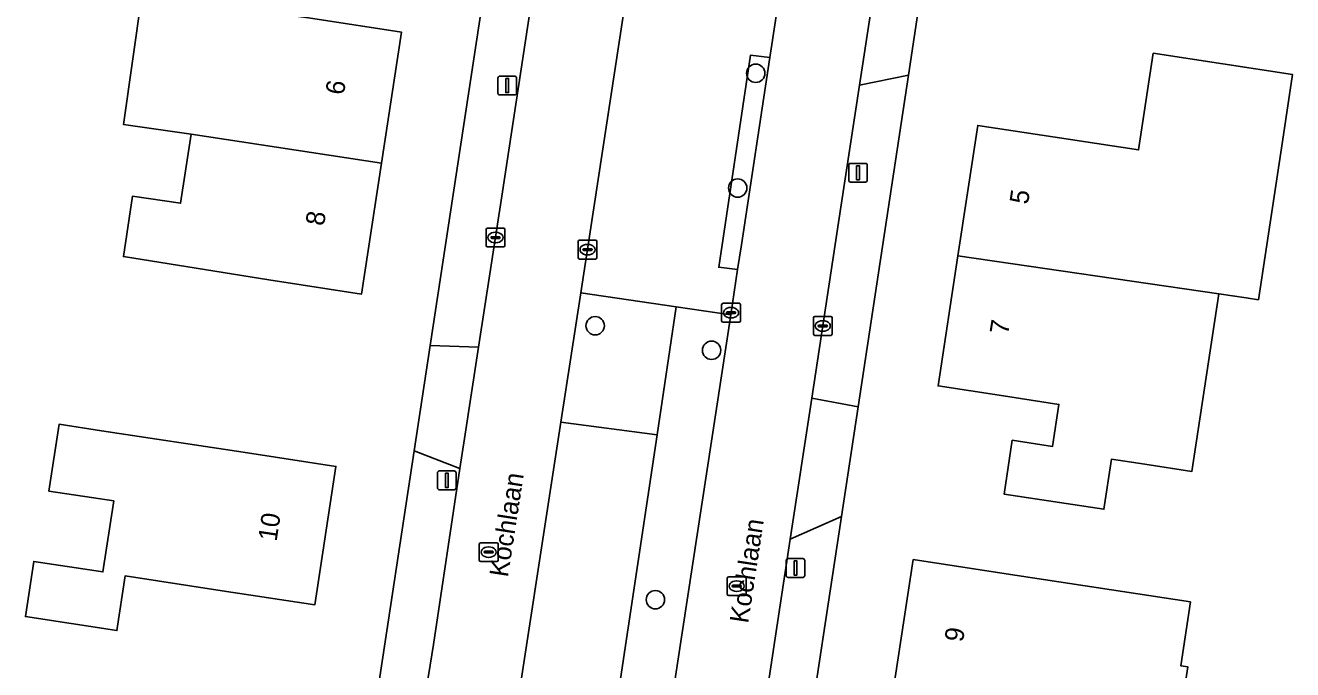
# Model space of a CAD drawing. Extents: x 161483 to 162250, y 379484 to 380833.
# Drawn here: x 161878.7 to 161946.2, y 380448.4 to 380482.6 of the extents above; entities that cross this region are included whole.
import ezdxf

# ---------------------------------------------------------------- set-up
doc = ezdxf.new("R2010")
doc.units = 0
for name, color, linetype in [('IMGEO_Boom', 7, 'Continuous'), ('IMGEO_Erf', 7, 'Continuous'), ('IMGEO_Groenvoorziening', 7, 'Continuous'), ('IMGEO_Kolk', 7, 'Continuous'), ('IMGEO_Lichtmast', 7, 'Continuous'), ('IMGEO_Openbare_ruimte_label', 7, 'Continuous'), ('IMGEO_Pand', 7, 'Continuous'), ('IMGEO_Pand_nummerreeks', 7, 'Continuous'), ('IMGEO_Rijbaan_lokaal_open', 7, 'Continuous'), ('IMGEO_Rioolput', 7, 'Continuous'), ('IMGEO_Voetpad_open', 7, 'Continuous')]:
    doc.layers.add(name, color=color, linetype=linetype)

msp = doc.modelspace()

# ---------------------------------------------------------------- linework, layer by layer
at = {"layer": 'IMGEO_Boom'}
for centre in [(161917.601, 380480.089), (161916.638, 380473.989), (161909.055, 380466.663), (161915.247, 380465.358), (161912.261, 380452.096)]:
    msp.add_circle(centre, 0.489, dxfattribs=at)
at = {"layer": 'IMGEO_Erf'}
for points in [[(161893.668, 380422.201), (161896.865, 380443.194), (161897.419, 380446.831), (161899.426, 380460.006), (161900.279, 380465.607), (161903.137, 380484.376), (161903.92, 380489.515), (161904.9, 380495.947)], [(161927.815, 380494.701), (161927.546, 380491.983), (161926.64, 380486.015), (161925.725, 380479.996), (161923.046, 380462.355), (161922.159, 380456.515), (161920.124, 380443.114), (161919.599, 380439.661), (161916.152, 380416.963)]]:
    msp.add_lwpolyline(points, dxfattribs=at)
for points in [[(161887.553, 380476.857), (161883.953, 380477.369), (161884.931, 380484.242), (161885.953, 380484.097), (161893.801, 380483.03), (161898.744, 380482.278), (161897.685, 380475.315), (161896.626, 380468.349), (161891.683, 380469.101), (161883.954, 380470.346), (161884.443, 380473.564), (161886.993, 380473.176)], [(161944.345, 380468.045), (161943.694, 380468.144), (161942.247, 380468.364), (161940.81, 380458.921), (161938.309, 380459.302), (161936.533, 380459.572), (161936.128, 380456.909), (161930.812, 380457.717), (161931.247, 380460.578), (161933.395, 380460.251), (161933.735, 380462.485), (161930.789, 380462.934), (161927.299, 380463.465), (161928.353, 380470.39), (161929.408, 380477.315), (161934.352, 380476.562), (161937.97, 380476.011), (161938.754, 380481.152), (161946.168, 380480.022), (161945.625, 380476.454)], [(161879.181, 380454.13), (161882.864, 380453.571), (161883.438, 380457.35), (161882.251, 380457.531), (161879.988, 380457.875), (161880.528, 380461.428), (161882.791, 380461.084), (161890.319, 380459.94), (161895.262, 380459.188), (161894.143, 380451.825), (161889.2, 380452.576), (161884.046, 380453.36), (161883.605, 380450.458), (161878.735, 380451.198)], [(161940.212, 380448.585), (161940.588, 380448.528), (161939.632, 380442.245), (161932.069, 380443.396), (161932.43, 380445.769), (161929.811, 380446.167), (161924.867, 380446.92), (161925.98, 380454.228), (161930.924, 380453.475), (161938.516, 380452.319), (161940.729, 380451.982)]]:
    msp.add_lwpolyline(points, close=True, dxfattribs=at)
at = {"layer": 'IMGEO_Groenvoorziening'}
for points in [[(161915.634, 380469.779), (161917.32, 380481.052), (161918.352, 380480.926), (161919.219, 380486.625), (161911.251, 380487.786), (161908.297, 380468.414), (161913.37, 380467.67), (161916.269, 380467.244), (161916.636, 380469.648)], [(161916.636, 380469.648), (161916.839, 380470.975), (161918.352, 380480.926), (161917.32, 380481.052), (161915.634, 380469.779)], [(161912.348, 380460.87), (161913.37, 380467.67), (161908.297, 380468.414), (161907.235, 380461.539)], [(161908.667, 380417.626), (161909.61, 380423.559), (161913.458, 380448.83), (161916.269, 380467.244), (161913.37, 380467.67), (161912.348, 380460.87), (161908.746, 380436.913), (161905.92, 380418.115)], [(161908.746, 380436.913), (161912.348, 380460.87), (161907.235, 380461.539), (161904.441, 380443.444), (161903.567, 380437.693)]]:
    msp.add_lwpolyline(points, close=True, dxfattribs=at)
at = {"layer": 'IMGEO_Kolk'}
for p, q in [((161903.327, 380471.855), (161904.179, 380471.855)), ((161903.252, 380470.929), (161903.252, 380471.781)), ((161903.511, 380471.349), (161903.511, 380471.361)), ((161903.949, 380471.312), (161903.551, 380471.312)), ((161903.554, 380471.398), (161903.952, 380471.398)), ((161903.74, 380471.635), (161903.765, 380471.635)), ((161903.995, 380471.361), (161903.995, 380471.349)), ((161904.253, 380471.781), (161904.253, 380470.929)), ((161908.223, 380471.212), (161909.075, 380471.212)), ((161904.179, 380470.855), (161903.327, 380470.855)), ((161903.763, 380471.075), (161903.738, 380471.075)), ((161908.148, 380470.286), (161908.148, 380471.138)), ((161908.407, 380470.706), (161908.407, 380470.718)), ((161908.845, 380470.669), (161908.447, 380470.669)), ((161908.45, 380470.755), (161908.848, 380470.755)), ((161908.636, 380470.992), (161908.661, 380470.992)), ((161908.891, 380470.718), (161908.891, 380470.706)), ((161909.149, 380471.138), (161909.149, 380470.286)), ((161909.075, 380470.212), (161908.223, 380470.212)), ((161908.659, 380470.432), (161908.634, 380470.432)), ((161915.785, 380466.931), (161915.785, 380467.783)), ((161915.86, 380467.857), (161916.712, 380467.857)), ((161916.786, 380467.783), (161916.786, 380466.931)), ((161916.044, 380467.351), (161916.044, 380467.363)), ((161916.482, 380467.314), (161916.084, 380467.314)), ((161916.087, 380467.4), (161916.485, 380467.4)), ((161916.273, 380467.637), (161916.298, 380467.637)), ((161916.528, 380467.363), (161916.528, 380467.351)), ((161920.741, 380467.154), (161921.593, 380467.154)), ((161916.712, 380466.857), (161915.86, 380466.857)), ((161916.296, 380467.077), (161916.271, 380467.077)), ((161920.666, 380466.228), (161920.666, 380467.08)), ((161920.925, 380466.648), (161920.925, 380466.66)), ((161921.363, 380466.611), (161920.965, 380466.611)), ((161920.968, 380466.697), (161921.366, 380466.697)), ((161921.154, 380466.934), (161921.179, 380466.934)), ((161921.409, 380466.66), (161921.409, 380466.648)), ((161921.667, 380467.08), (161921.667, 380466.228)), ((161921.593, 380466.154), (161920.741, 380466.154)), ((161921.177, 380466.374), (161921.152, 380466.374))]:
    msp.add_line(p, q, dxfattribs=at)
for points in [[(161903.327, 380471.855), (161904.179, 380471.855)], [(161903.252, 380470.929), (161903.252, 380471.781)], [(161904.253, 380471.781), (161904.253, 380470.929)], [(161908.223, 380471.212), (161909.075, 380471.212)], [(161904.179, 380470.855), (161903.327, 380470.855)], [(161908.148, 380470.286), (161908.148, 380471.138)], [(161909.149, 380471.138), (161909.149, 380470.286)], [(161909.075, 380470.212), (161908.223, 380470.212)], [(161915.785, 380466.931), (161915.785, 380467.783)], [(161915.86, 380467.857), (161916.712, 380467.857)], [(161916.786, 380467.783), (161916.786, 380466.931)], [(161920.741, 380467.154), (161921.593, 380467.154)], [(161916.712, 380466.857), (161915.86, 380466.857)], [(161920.666, 380466.228), (161920.666, 380467.08)], [(161921.667, 380467.08), (161921.667, 380466.228)], [(161921.593, 380466.154), (161920.741, 380466.154)]]:
    msp.add_lwpolyline(points, dxfattribs=at)
for centre, radius, start, end in [((161903.329, 380471.779), 0.0765, 91.55205, 178.44795), ((161903.329, 380471.779), 0.0765, 91.55205, 178.44795), ((161904.177, 380471.779), 0.0765, 1.55205, 88.44795), ((161904.177, 380471.779), 0.0765, 1.55205, 88.44795), ((161903.551, 380471.358), 0.0403, 85.87752, 175.75265), ((161903.548, 380471.348), 0.0366, 178.93798, 274.71019), ((161903.952, 380471.355), 0.043, 264.86636, 352.45326), ((161903.956, 380471.36), 0.0386, 1.73085, 96.63898), ((161908.225, 380471.136), 0.0765, 91.55205, 178.44795), ((161908.225, 380471.136), 0.0765, 91.55205, 178.44795), ((161909.073, 380471.136), 0.0765, 1.55205, 88.44795), ((161909.073, 380471.136), 0.0765, 1.55205, 88.44795), ((161903.329, 380470.931), 0.0765, 181.55205, 268.44795), ((161903.329, 380470.931), 0.0765, 181.55205, 268.44795), ((161904.177, 380470.931), 0.0765, 271.55205, 358.44795), ((161904.177, 380470.931), 0.0765, 271.55205, 358.44795), ((161908.447, 380470.715), 0.0403, 85.87752, 175.75265), ((161908.444, 380470.705), 0.0366, 178.93798, 274.71019), ((161908.848, 380470.712), 0.043, 264.86636, 352.45326), ((161908.852, 380470.717), 0.0386, 1.73085, 96.63898), ((161908.225, 380470.288), 0.0765, 181.55205, 268.44795), ((161908.225, 380470.288), 0.0765, 181.55205, 268.44795), ((161909.073, 380470.288), 0.0765, 271.55205, 358.44795), ((161909.073, 380470.288), 0.0765, 271.55205, 358.44795), ((161915.862, 380467.781), 0.0765, 91.55205, 178.44795), ((161915.862, 380467.781), 0.0765, 91.55205, 178.44795), ((161916.71, 380467.781), 0.0765, 1.55205, 88.44795), ((161916.71, 380467.781), 0.0765, 1.55205, 88.44795), ((161916.084, 380467.36), 0.0403, 85.87752, 175.75265), ((161916.081, 380467.35), 0.0366, 178.93798, 274.71019), ((161916.485, 380467.357), 0.043, 264.86636, 352.45326), ((161916.489, 380467.362), 0.0386, 1.73085, 96.63898), ((161920.743, 380467.078), 0.0765, 91.55205, 178.44795), ((161920.743, 380467.078), 0.0765, 91.55205, 178.44795), ((161921.591, 380467.078), 0.0765, 1.55205, 88.44795), ((161921.591, 380467.078), 0.0765, 1.55205, 88.44795), ((161915.862, 380466.933), 0.0765, 181.55205, 268.44795), ((161915.862, 380466.933), 0.0765, 181.55205, 268.44795), ((161916.71, 380466.933), 0.0765, 271.55205, 358.44795), ((161916.71, 380466.933), 0.0765, 271.55205, 358.44795), ((161920.965, 380466.657), 0.0403, 85.87752, 175.75265), ((161920.962, 380466.647), 0.0366, 178.93798, 274.71019), ((161921.366, 380466.654), 0.043, 264.86636, 352.45326), ((161921.37, 380466.659), 0.0386, 1.73085, 96.63898), ((161920.743, 380466.23), 0.0765, 181.55205, 268.44795), ((161920.743, 380466.23), 0.0765, 181.55205, 268.44795), ((161921.591, 380466.23), 0.0765, 271.55205, 358.44795), ((161921.591, 380466.23), 0.0765, 271.55205, 358.44795)]:
    msp.add_arc(centre, radius, start, end, dxfattribs=at)
for centre, major_axis, ratio, start_param, end_param in [((161903.739, 380471.355), (-0.387, 0.002), 0.722429, 4.712389, 7.853982), ((161903.764, 380471.355), (-0.39, 0.002), 0.717154, 1.570796, 4.712389), ((161908.635, 380470.712), (-0.387, 0.002), 0.722429, 4.712389, 7.853982), ((161908.66, 380470.712), (-0.39, 0.002), 0.717154, 1.570796, 4.712389), ((161916.272, 380467.357), (-0.387, 0.002), 0.722429, 4.712389, 7.853982), ((161916.297, 380467.357), (-0.39, 0.002), 0.717154, 1.570796, 4.712389), ((161921.153, 380466.654), (-0.387, 0.002), 0.722429, 4.712389, 7.853982), ((161921.178, 380466.654), (-0.39, 0.002), 0.717154, 1.570796, 4.712389)]:
    msp.add_ellipse(centre, major_axis=major_axis, ratio=ratio, start_param=start_param, end_param=end_param, dxfattribs=at)
at = {"layer": 'IMGEO_Lichtmast'}
for p, q in [((161903.981, 380479.938), (161904.771, 380479.938)), ((161904.771, 380479.938), (161903.981, 380479.938)), ((161903.881, 380479.038), (161903.881, 380479.838)), ((161903.881, 380479.838), (161903.881, 380479.038)), ((161904.871, 380479.838), (161904.871, 380479.038)), ((161904.871, 380479.038), (161904.871, 380479.838)), ((161904.771, 380478.938), (161903.981, 380478.938)), ((161903.981, 380478.938), (161904.771, 380478.938)), ((161922.545, 380474.401), (161922.545, 380475.201)), ((161922.545, 380475.201), (161922.545, 380474.401)), ((161922.645, 380475.301), (161923.435, 380475.301)), ((161923.435, 380475.301), (161922.645, 380475.301)), ((161923.535, 380475.201), (161923.535, 380474.401)), ((161923.535, 380474.401), (161923.535, 380475.201)), ((161923.435, 380474.301), (161922.645, 380474.301)), ((161922.645, 380474.301), (161923.435, 380474.301)), ((161900.666, 380458.045), (161900.666, 380458.845)), ((161900.666, 380458.845), (161900.666, 380458.045)), ((161900.766, 380458.945), (161901.556, 380458.945)), ((161901.556, 380458.945), (161900.766, 380458.945)), ((161901.656, 380458.845), (161901.656, 380458.045)), ((161901.656, 380458.045), (161901.656, 380458.845)), ((161901.556, 380457.945), (161900.766, 380457.945)), ((161900.766, 380457.945), (161901.556, 380457.945)), ((161919.216, 380453.383), (161919.216, 380454.183)), ((161919.216, 380454.183), (161919.216, 380453.383)), ((161919.316, 380454.283), (161920.106, 380454.283)), ((161920.106, 380454.283), (161919.316, 380454.283)), ((161920.206, 380454.183), (161920.206, 380453.383)), ((161920.206, 380453.383), (161920.206, 380454.183)), ((161920.106, 380453.283), (161919.316, 380453.283)), ((161919.316, 380453.283), (161920.106, 380453.283))]:
    msp.add_line(p, q, dxfattribs=at)
for points in [[(161904.301, 380479.813), (161904.451, 380479.813), (161904.451, 380479.063), (161904.301, 380479.063), (161904.301, 380479.813)], [(161922.965, 380475.176), (161923.115, 380475.176), (161923.115, 380474.426), (161922.965, 380474.426), (161922.965, 380475.176)], [(161901.086, 380458.82), (161901.236, 380458.82), (161901.236, 380458.07), (161901.086, 380458.07), (161901.086, 380458.82)], [(161919.636, 380454.158), (161919.786, 380454.158), (161919.786, 380453.408), (161919.636, 380453.408), (161919.636, 380454.158)]]:
    msp.add_lwpolyline(points, dxfattribs=at)
for centre, start, end in [((161903.981, 380479.838), 90, 180), ((161903.981, 380479.838), 90, 180), ((161904.771, 380479.838), 0, 90), ((161904.771, 380479.838), 360, 90), ((161903.981, 380479.038), 180, 270), ((161903.981, 380479.038), 180, 270), ((161904.771, 380479.038), 270, 0), ((161904.771, 380479.038), 270, 0), ((161922.645, 380475.201), 90, 180), ((161922.645, 380475.201), 90, 180), ((161923.435, 380475.201), 0, 90), ((161923.435, 380475.201), 360, 90), ((161922.645, 380474.401), 180, 270), ((161922.645, 380474.401), 180, 270), ((161923.435, 380474.401), 270, 0), ((161923.435, 380474.401), 270, 0), ((161900.766, 380458.845), 90, 180), ((161900.766, 380458.845), 90, 180), ((161901.556, 380458.845), 0, 90), ((161901.556, 380458.845), 360, 90), ((161900.766, 380458.045), 180, 270), ((161900.766, 380458.045), 180, 270), ((161901.556, 380458.045), 270, 0), ((161901.556, 380458.045), 270, 0), ((161919.316, 380454.183), 90, 180), ((161919.316, 380454.183), 90, 180), ((161920.106, 380454.183), 0, 90), ((161920.106, 380454.183), 360, 90), ((161919.316, 380453.383), 180, 270), ((161919.316, 380453.383), 180, 270), ((161920.106, 380453.383), 270, 0), ((161920.106, 380453.383), 270, 0)]:
    msp.add_arc(centre, 0.1, start, end, dxfattribs=at)
at = {"layer": 'IMGEO_Pand'}
for points in [[(161897.685, 380475.315), (161898.744, 380482.278), (161893.801, 380483.03), (161885.953, 380484.097), (161884.931, 380484.242), (161883.953, 380477.369), (161887.553, 380476.857)], [(161945.625, 380476.454), (161946.168, 380480.022), (161938.754, 380481.152), (161937.97, 380476.011), (161934.352, 380476.562), (161929.408, 380477.315), (161928.353, 380470.39), (161942.247, 380468.364), (161943.694, 380468.144), (161944.345, 380468.045)], [(161897.685, 380475.315), (161887.553, 380476.857), (161886.993, 380473.176), (161884.443, 380473.564), (161883.954, 380470.346), (161891.683, 380469.101), (161896.626, 380468.349)], [(161942.247, 380468.364), (161928.353, 380470.39), (161927.299, 380463.465), (161930.789, 380462.934), (161933.735, 380462.485), (161933.395, 380460.251), (161931.247, 380460.578), (161930.812, 380457.717), (161936.128, 380456.909), (161936.533, 380459.572), (161938.309, 380459.302), (161940.81, 380458.921)], [(161895.262, 380459.188), (161890.319, 380459.94), (161882.791, 380461.084), (161880.528, 380461.428), (161879.988, 380457.875), (161882.251, 380457.531), (161883.438, 380457.35), (161882.864, 380453.571), (161879.181, 380454.13), (161878.735, 380451.198), (161883.605, 380450.458), (161884.046, 380453.36), (161889.2, 380452.576), (161894.143, 380451.825)], [(161939.632, 380442.245), (161940.588, 380448.528), (161940.212, 380448.585), (161940.729, 380451.982), (161938.516, 380452.319), (161930.924, 380453.475), (161925.98, 380454.228), (161924.867, 380446.92), (161929.811, 380446.167), (161932.43, 380445.769), (161932.069, 380443.396)]]:
    msp.add_lwpolyline(points, close=True, dxfattribs=at)
at = {"layer": 'IMGEO_Rijbaan_lokaal_open'}
for points in [[(161907.66, 380496.406), (161907.349, 380494.99), (161906.714, 380490.728), (161905.587, 380483.336), (161904.129, 380473.778), (161902.851, 380465.53), (161902.098, 380460.673), (161901.858, 380459.079), (161900.447, 380449.706), (161899.998, 380446.856), (161899.34, 380442.677), (161898.386, 380436.621), (161896.517, 380424.014), (161896.34, 380422.706), (161896.176, 380421.7), (161896.125, 380421.511), (161895.846, 380420.471)], [(161907.235, 380461.539), (161908.297, 380468.414), (161911.251, 380487.786), (161911.595, 380490.039), (161912.237, 380494.134)], [(161919.434, 380455.31), (161920.58, 380462.821), (161922.128, 380472.962), (161923.124, 380479.46), (161924.297, 380487.105), (161924.459, 380488.164), (161925.228, 380493.427)], [(161920.218, 380493.077), (161920.146, 380492.723), (161919.219, 380486.625), (161918.352, 380480.926), (161916.839, 380470.975), (161916.636, 380469.648), (161916.269, 380467.244), (161913.458, 380448.83), (161909.61, 380423.559), (161908.667, 380417.626)], [(161900.777, 380419.031), (161901.178, 380421.967), (161903.567, 380437.693), (161904.441, 380443.444), (161907.235, 380461.539)], [(161913.655, 380417.428), (161913.944, 380419.175), (161916.279, 380434.508), (161916.954, 380438.957), (161917.695, 380443.841), (161919.434, 380455.31)]]:
    msp.add_lwpolyline(points, dxfattribs=at)
at = {"layer": 'IMGEO_Rioolput'}
for p, q in [((161902.888, 380454.202), (161902.888, 380455.054)), ((161902.963, 380455.128), (161903.815, 380455.128)), ((161903.889, 380455.054), (161903.889, 380454.202)), ((161903.147, 380454.622), (161903.147, 380454.634)), ((161903.585, 380454.585), (161903.187, 380454.585)), ((161903.19, 380454.671), (161903.588, 380454.671)), ((161903.399, 380454.348), (161903.374, 380454.348)), ((161903.376, 380454.908), (161903.401, 380454.908)), ((161903.631, 380454.634), (161903.631, 380454.622)), ((161903.815, 380454.128), (161902.963, 380454.128)), ((161916.085, 380452.392), (161916.085, 380453.244)), ((161916.16, 380453.318), (161917.012, 380453.318)), ((161916.573, 380453.098), (161916.598, 380453.098)), ((161917.086, 380453.244), (161917.086, 380452.392)), ((161917.012, 380452.318), (161916.16, 380452.318)), ((161916.344, 380452.812), (161916.344, 380452.824)), ((161916.782, 380452.775), (161916.384, 380452.775)), ((161916.387, 380452.861), (161916.785, 380452.861)), ((161916.596, 380452.538), (161916.571, 380452.538)), ((161916.828, 380452.824), (161916.828, 380452.812))]:
    msp.add_line(p, q, dxfattribs=at)
for points in [[(161902.888, 380454.202), (161902.888, 380455.054)], [(161902.963, 380455.128), (161903.815, 380455.128)], [(161903.889, 380455.054), (161903.889, 380454.202)], [(161903.815, 380454.128), (161902.963, 380454.128)], [(161916.085, 380452.392), (161916.085, 380453.244)], [(161916.16, 380453.318), (161917.012, 380453.318)], [(161917.086, 380453.244), (161917.086, 380452.392)], [(161917.012, 380452.318), (161916.16, 380452.318)]]:
    msp.add_lwpolyline(points, dxfattribs=at)
for centre, radius, start, end in [((161902.965, 380455.052), 0.0765, 91.55205, 178.44795), ((161902.965, 380455.052), 0.0765, 91.55205, 178.44795), ((161903.813, 380455.052), 0.0765, 1.55205, 88.44795), ((161903.813, 380455.052), 0.0765, 1.55205, 88.44795), ((161903.187, 380454.631), 0.0403, 85.87752, 175.75265), ((161903.184, 380454.621), 0.0366, 178.93798, 274.71019), ((161903.588, 380454.628), 0.043, 264.86636, 352.45326), ((161903.592, 380454.633), 0.0386, 1.73085, 96.63898), ((161902.965, 380454.204), 0.0765, 181.55205, 268.44795), ((161902.965, 380454.204), 0.0765, 181.55205, 268.44795), ((161903.813, 380454.204), 0.0765, 271.55205, 358.44795), ((161903.813, 380454.204), 0.0765, 271.55205, 358.44795), ((161916.162, 380453.242), 0.0765, 91.55205, 178.44795), ((161916.162, 380453.242), 0.0765, 91.55205, 178.44795), ((161917.01, 380453.242), 0.0765, 1.55205, 88.44795), ((161917.01, 380453.242), 0.0765, 1.55205, 88.44795), ((161916.162, 380452.394), 0.0765, 181.55205, 268.44795), ((161916.162, 380452.394), 0.0765, 181.55205, 268.44795), ((161916.384, 380452.821), 0.0403, 85.87752, 175.75265), ((161916.381, 380452.811), 0.0366, 178.93798, 274.71019), ((161916.785, 380452.818), 0.043, 264.86636, 352.45326), ((161916.789, 380452.823), 0.0386, 1.73085, 96.63898), ((161917.01, 380452.394), 0.0765, 271.55205, 358.44795), ((161917.01, 380452.394), 0.0765, 271.55205, 358.44795)]:
    msp.add_arc(centre, radius, start, end, dxfattribs=at)
for centre, major_axis, ratio, start_param, end_param in [((161903.375, 380454.628), (-0.387, 0.002), 0.722429, 4.712389, 7.853982), ((161903.4, 380454.628), (-0.39, 0.002), 0.717154, 1.570796, 4.712389), ((161916.572, 380452.818), (-0.387, 0.002), 0.722429, 4.712389, 7.853982), ((161916.597, 380452.818), (-0.39, 0.002), 0.717154, 1.570796, 4.712389)]:
    msp.add_ellipse(centre, major_axis=major_axis, ratio=ratio, start_param=start_param, end_param=end_param, dxfattribs=at)
at = {"layer": 'IMGEO_Voetpad_open'}
for points in [[(161924.297, 380487.105), (161923.124, 380479.46), (161925.725, 380479.996), (161926.64, 380486.015)], [(161900.279, 380465.607), (161902.851, 380465.53), (161904.129, 380473.778), (161905.587, 380483.336), (161903.137, 380484.376)], [(161923.124, 380479.46), (161922.128, 380472.962), (161920.58, 380462.821), (161923.046, 380462.355), (161925.725, 380479.996)], [(161900.279, 380465.607), (161899.426, 380460.006), (161901.858, 380459.079), (161902.098, 380460.673), (161902.851, 380465.53)], [(161919.434, 380455.31), (161922.159, 380456.515), (161923.046, 380462.355), (161920.58, 380462.821)], [(161899.998, 380446.856), (161900.447, 380449.706), (161901.858, 380459.079), (161899.426, 380460.006), (161897.419, 380446.831)], [(161919.434, 380455.31), (161917.695, 380443.841), (161920.124, 380443.114), (161922.159, 380456.515)]]:
    msp.add_lwpolyline(points, close=True, dxfattribs=at)

# ---------------------------------------------------------------- texts
at = {"layer": 'IMGEO_Openbare_ruimte_label'}
for rotation, p in [(81.1972, (161904.408, 380453.256)), (81.31915, (161917.192, 380450.804))]:
    msp.add_text('Kochlaan', height=1, rotation=rotation, dxfattribs=at).set_placement(p)
at = {"layer": 'IMGEO_Pand_nummerreeks'}
for s, rotation, p in [('6', 81.35401, (161895.681, 380478.903)), ('5', 81.34282, (161932.082, 380473.086)), ('8', 81.35401, (161894.623, 380471.942)), ('7', 81.34282, (161931.027, 380466.161)), ('10', 81.36001, (161892.101, 380455.161)), ('9', 81.34046, (161928.624, 380449.808))]:
    msp.add_text(s, height=1, rotation=rotation, dxfattribs=at).set_placement(p)

doc.saveas('drawing.dxf')
